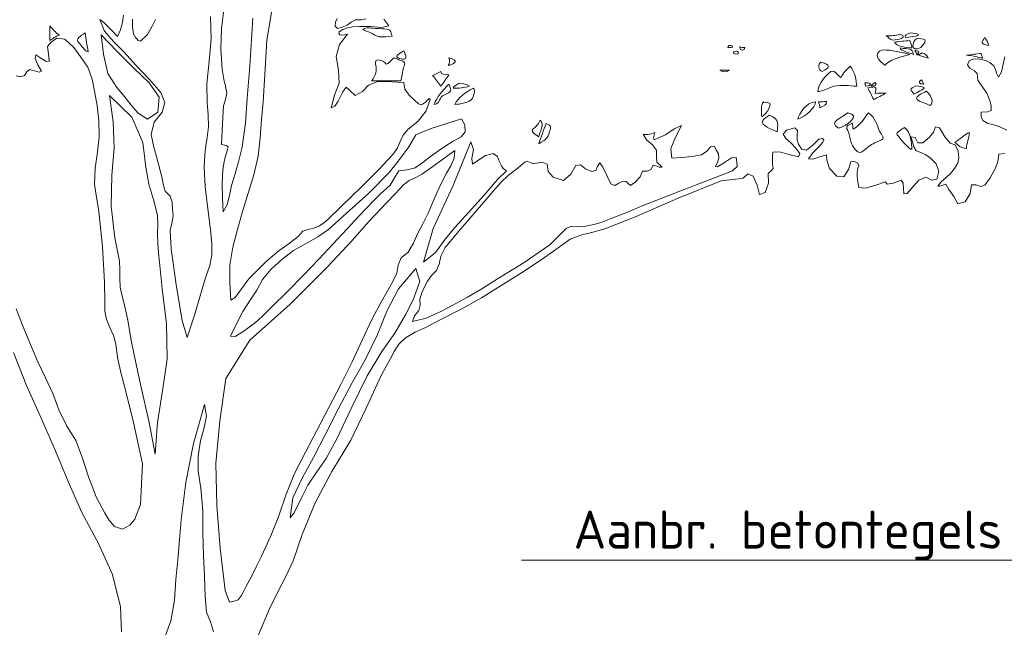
# Model space of a CAD drawing. Header units: metres. Extents: x 92403 to 95147, y 464428 to 465602.
# Tile 325 of 568: x 92436.36 to 92438.69, y 465252.95 to 465254.38. Entities that reach past the tile are written whole.
import ezdxf
from ezdxf import colors
from ezdxf.entities.mleader import LeaderData, LeaderLine
from ezdxf.math import Vec2, Vec3

# ---------------------------------------------------------------- set-up
doc = ezdxf.new("R2010")
doc.units = ezdxf.units.M
doc.layers.get('0').update_dxf_attribs({"linetype": 'CONTINUOUS'})
doc.layers.add('X-XX-AL-AANKLEDING-S', color=250, linetype='CONTINUOUS', lineweight=9)
doc.layers.add('X-XX-AL-DETAIL1-T18', color=7, linetype='CONTINUOUS', lineweight=18)
doc.styles.add('NLCS-ISO-M50-T18', font='NLCS-ISO.ttf', dxfattribs={"height": 0.09})

# ---------------------------------------------------------------- blocks, each defined once
blk = doc.blocks.new('meerstammige boom')
at = {"color": 0, "lineweight": 0, "transparency": 33554559}
for points in [[(3.1146, 4.8061), (3.1075, 4.7622), (3.1012, 4.718), (3.0888, 4.6856), (3.0821, 4.7048), (3.0777, 4.7317), (3.0707, 4.7524), (3.0562, 4.7701), (3.0377, 4.7831), (3.0156, 4.7911), (2.9919, 4.7927), (2.974, 4.7828), (2.9678, 4.7585), (2.9769, 4.7383), (2.9948, 4.723), (3.0057, 4.7068), (3.0081, 4.6682), (3.0281, 4.625), (3.043, 4.5914), (3.0504, 4.5671), (3.0563, 4.5424), (3.0608, 4.5144), (3.0603, 4.4893), (3.046, 4.482), (3.0212, 4.4785), (3.0207, 4.4526), (3.027, 4.4303), (3.0475, 4.4137), (3.0713, 4.4039), (3.0947, 4.3939), (3.1215, 4.373)], [(3.1129, 4.2364), (3.0906, 4.2312), (3.0866, 4.1897), (3.0774, 4.1497), (3.0648, 4.1133), (3.056, 4.0917), (3.0465, 4.0704), (3.0351, 4.0486), (3.0193, 4.0411), (3.0007, 4.0512), (2.9837, 4.052), (2.9781, 4.0004), (2.9587, 3.9504), (2.9294, 3.9399), (2.9131, 3.982), (2.8939, 4.0231), (2.8823, 4.0547), (2.8708, 4.0489), (2.8592, 4.0431), (2.8512, 4.0443), (2.8644, 4.0696), (2.8845, 4.0957), (2.9007, 4.1187), (2.9169, 4.1484), (2.9288, 4.1799), (2.9336, 4.2105), (2.9304, 4.2491), (2.9193, 4.2878), (2.8993, 4.2977), (2.8781, 4.335), (2.8573, 4.3865), (2.8414, 4.394), (2.8333, 4.3615), (2.8176, 4.332), (2.792, 4.2994), (2.7721, 4.2991), (2.7619, 4.3303), (2.7451, 4.3344), (2.7508, 4.3045), (2.7566, 4.2745), (2.7661, 4.2512), (2.7843, 4.2424), (2.8007, 4.2305), (2.8194, 4.2117), (2.8436, 4.1742), (2.855, 4.1316), (2.8463, 4.0849), (2.8275, 4.0799), (2.804, 4.0975), (2.7759, 4.079), (2.7545, 4.0411), (2.7305, 4.0012), (2.7172, 3.9986), (2.7162, 4.0295), (2.7152, 4.0604), (2.7071, 4.0787), (2.6754, 4.0613), (2.6519, 4.056), (2.6446, 4.0687), (2.6069, 4.0488), (2.5662, 4.0317), (2.5398, 4.0367), (2.536, 4.0683), (2.5336, 4.1), (2.5336, 4.1259), (2.5347, 4.1381), (2.5365, 4.1502), (2.5397, 4.1657), (2.5364, 4.18), (2.523, 4.188), (2.5086, 4.1868), (2.4997, 4.1418), (2.4818, 4.099), (2.4543, 4.1027), (2.4251, 4.1469), (2.4142, 4.1974), (2.4137, 4.2286), (2.3867, 4.2161), (2.3596, 4.2036), (2.3426, 4.2052), (2.3599, 4.2405), (2.3842, 4.2765), (2.3984, 4.3032), (2.4025, 4.3163), (2.398, 4.3246), (2.3827, 4.3209), (2.3605, 4.2864), (2.3349, 4.2561), (2.3163, 4.2621), (2.3042, 4.2877), (2.2975, 4.3138), (2.2983, 4.3439), (2.2995, 4.3723), (2.2886, 4.3869), (2.2562, 4.3741), (2.2425, 4.3502), (2.2535, 4.3243), (2.2743, 4.2963), (2.2924, 4.2667), (2.3082, 4.2357), (2.3035, 4.2167), (2.265, 4.23), (2.2281, 4.2466), (2.2021, 4.2444), (2.2016, 4.2201), (2.201, 4.1957), (2.2009, 4.1713), (2.2032, 4.1482), (2.1969, 4.1354), (2.1842, 4.1188), (2.1854, 4.0619), (2.1726, 4.0069), (2.1499, 3.9944), (2.1405, 4.0494), (2.1245, 4.1022), (2.1037, 4.1161), (2.086, 4.0907), (2.0679, 4.0874), (1.9995, 4.0752), (1.8308, 3.973), (1.6658, 3.8646), (1.5426, 3.7919), (1.4953, 3.7735), (1.4479, 3.7552), (1.4061, 3.7308), (1.3735, 3.696), (1.3409, 3.6611), (1.2921, 3.6098), (1.2141, 3.533), (1.1343, 3.458), (1.0568, 3.3857), (0.9797, 3.3213), (0.9, 3.2598), (0.837, 3.2114), (0.7967, 3.1828), (0.7592, 3.1508), (0.7332, 3.1125), (0.7147, 3.069), (0.699, 3.0243), (0.6623, 2.925), (0.6036, 2.7358), (0.5444, 2.547), (0.4696, 2.3632), (0.4041, 2.1792), (0.3525, 1.9913), (0.3172, 1.8369), (0.2883, 1.7435), (0.2557, 1.651), (0.2243, 1.5536), (0.1938, 1.4487), (0.1656, 1.3433)], [(-0.3576, 1.419), (-0.3614, 1.5667), (-0.3926, 1.7553), (-0.4477, 1.9388), (-0.5126, 2.1212), (-0.5676, 2.3045), (-0.6181, 2.4891), (-0.673, 2.677), (-0.7301, 2.8702), (-0.782, 3.0648)], [(0.0468, 5.113), (0.0362, 4.9727), (0.0324, 4.8531), (0.0381, 4.7335), (0.0463, 4.6618), (0.0495, 4.6415), (0.0533, 4.6212), (0.0568, 4.5923), (0.0512, 4.5546), (0.0438, 4.5168), (0.041, 4.4509), (0.0383, 4.3702), (0.0356, 4.2896), (0.0539, 4.2829), (0.0622, 4.2762), (0.0581, 4.2513), (0.0497, 4.2153), (0.0443, 4.178), (0.0413, 4.1406), (0.0388, 4.0577), (0.0397, 3.9724), (0.0418, 3.8919), (0.0583, 3.933), (0.068, 3.998), (0.0751, 4.0479), (0.0888, 4.117), (0.1021, 4.1861), (0.117, 4.2725), (0.1305, 4.416), (0.1368, 4.5611), (0.1471, 4.751), (0.159, 5.033)], [(-0.2234, 5.026), (-0.2364, 4.9858), (-0.2553, 4.936), (-0.2832, 4.8968), (-0.2914, 4.9014), (-0.2976, 4.9115), (-0.3039, 4.9219), (-0.3099, 4.9419), (-0.313, 4.9641), (-0.3141, 4.9866), (-0.3139, 5.0273)], [(-0.3493, 5.0517), (-0.3537, 5.0078), (-0.3607, 4.9638), (-0.3734, 4.925), (-0.3955, 4.9601), (-0.4279, 5.0095), (-0.4421, 5.0245), (-0.4236, 4.9573), (-0.3883, 4.8964), (-0.3486, 4.8342), (-0.2991, 4.754), (-0.2492, 4.6739), (-0.203, 4.596), (-0.1869, 4.5359), (-0.1981, 4.4794), (-0.2289, 4.4201), (-0.2406, 4.3488), (-0.2301, 4.2734), (-0.2185, 4.21), (-0.2125, 4.1731), (-0.2058, 4.1363), (-0.1983, 4.0989), (-0.1937, 4.0561), (-0.1852, 4.0151), (-0.1666, 3.9846), (-0.1583, 3.9492), (-0.1566, 3.9076), (-0.1546, 3.8688), (-0.1592, 3.8261), (-0.1659, 3.7831), (-0.1622, 3.6738), (-0.1429, 3.4628), (-0.1192, 3.252), (-0.0994, 3.1517), (-0.0693, 3.2892), (-0.0392, 3.4446), (-0.0242, 3.5153), (-0.0103, 3.5768), (-0.0017, 3.6389), (-0.0026, 3.7033), (-0.0068, 3.7687), (-0.0119, 3.8341), (-0.0194, 3.9262), (-0.0286, 4.0402), (-0.0328, 4.1544), (-0.0302, 4.231), (-0.0264, 4.2804), (-0.021, 4.3297), (-0.0149, 4.3922), (-0.0161, 4.464), (-0.0206, 4.5357), (-0.0217, 4.6473), (-0.0131, 4.7797), (-0.0054, 4.912), (-0.0079, 5.0437)], [(0.2364, 5.1017), (0.2134, 4.9031), (0.2061, 4.702), (0.1991, 4.5394), (0.1932, 4.4338), (0.1874, 4.3282), (0.1801, 4.2209), (0.1628, 4.1109), (0.1402, 4.0014), (0.1188, 3.8946), (0.0981, 3.7892), (0.0797, 3.6834), (0.0679, 3.5785), (0.0678, 3.4753), (0.0718, 3.372), (0.0893, 3.3872), (0.1427, 3.4985), (0.2122, 3.6013), (0.2629, 3.6655), (0.3019, 3.7054), (0.3365, 3.7476), (0.3554, 3.7784), (0.3749, 3.7878), (0.3987, 3.7955), (0.4207, 3.8104), (0.4384, 3.8281), (0.4538, 3.8478), (0.5091, 3.9281), (0.5829, 4.0353), (0.6548, 4.1435), (0.6897, 4.1979), (0.7107, 4.2329), (0.7276, 4.2695), (0.7382, 4.3065), (0.7493, 4.3442), (0.7673, 4.377), (0.8083, 4.4256), (0.8401, 4.4865), (0.8558, 4.5544), (0.8518, 4.5591), (0.8415, 4.5449), (0.8375, 4.5389), (0.8215, 4.5235), (0.8098, 4.5285), (0.7955, 4.5487), (0.7726, 4.5801), (0.7559, 4.6146), (0.7524, 4.6535), (0.7048, 4.6591), (0.6496, 4.6593), (0.6131, 4.6394), (0.5897, 4.6004), (0.5615, 4.5772), (0.5393, 4.6094), (0.5258, 4.6262), (0.5127, 4.6001), (0.5031, 4.5712), (0.4937, 4.5438), (0.4814, 4.5154), (0.4663, 4.5048), (0.4796, 4.5791), (0.4976, 4.6508), (0.4953, 4.726), (0.4862, 4.8065), (0.4988, 4.8784), (0.5306, 4.9382), (0.5199, 4.9353), (0.5092, 4.9323), (0.5007, 4.9344), (0.4972, 4.9457), (0.4981, 4.9531), (0.5125, 4.9657), (0.5306, 4.9757), (0.5504, 4.9819), (0.5782, 4.985), (0.6221, 4.9832), (0.6661, 4.9785), (0.6931, 4.9888), (0.674, 5.0279)], [(0.603, 5.0301), (0.5846, 5.024), (0.5624, 5.023), (0.5448, 5.0087), (0.5289, 4.9924), (0.5101, 4.9804), (0.4911, 4.9725), (0.4818, 4.9864), (0.4833, 5.0096), (0.4904, 5.032)], [(-0.771, 3.3204), (-0.7432, 3.2157), (-0.7145, 3.1112), (-0.6856, 3.0079), (-0.6564, 2.9147), (-0.6272, 2.8214), (-0.604, 2.7268), (-0.573, 2.6347), (-0.5366, 2.545), (-0.5113, 2.4481), (-0.4873, 2.3307), (-0.4568, 2.2146), (-0.4234, 2.1171), (-0.4076, 2.0773), (-0.3851, 2.0391), (-0.353, 2.0225), (-0.324, 2.047), (-0.3051, 2.0812), (-0.2821, 2.1686), (-0.2751, 2.408), (-0.3097, 2.6513), (-0.3421, 2.8429), (-0.3587, 2.9389), (-0.3728, 3.0352), (-0.3791, 3.1154), (-0.3888, 3.1633), (-0.4034, 3.2106), (-0.4169, 3.2583), (-0.4222, 3.31), (-0.4224, 3.3626), (-0.4246, 3.4774), (-0.4315, 3.6865), (-0.4461, 3.895), (-0.464, 4.0539), (-0.4612, 4.1487), (-0.4512, 4.2436), (-0.4446, 4.3365), (-0.4458, 4.4281), (-0.4534, 4.5194), (-0.4639, 4.6023), (-0.4727, 4.6743), (-0.4896, 4.744), (-0.5167, 4.8041), (-0.5453, 4.8596), (-0.5806, 4.9099), (-0.6114, 4.915), (-0.6344, 4.8924), (-0.6479, 4.8665), (-0.6456, 4.8372), (-0.6431, 4.808), (-0.6421, 4.7788), (-0.6545, 4.7798), (-0.674, 4.7983), (-0.6935, 4.8168), (-0.6966, 4.7965), (-0.6859, 4.7587), (-0.6722, 4.7215), (-0.6811, 4.7156), (-0.6997, 4.7234), (-0.7183, 4.7312), (-0.7293, 4.7172), (-0.7387, 4.696), (-0.7543, 4.6883), (-0.7712, 4.6944)], [(0.0046, 1.4193), (-0.0076, 1.4768), (-0.0234, 1.5334), (-0.0282, 1.6271), (-0.0316, 1.748), (-0.0351, 1.8688), (-0.0375, 1.9974), (-0.0379, 2.1317), (-0.0454, 2.2647), (-0.0558, 2.3642), (-0.0557, 2.4538), (-0.0464, 2.5437), (-0.0334, 2.614), (-0.0233, 2.689), (-0.0315, 2.7569), (-0.0745, 2.5281), (-0.1046, 2.298), (-0.1223, 2.0783), (-0.1295, 1.9611), (-0.1366, 1.8439), (-0.1435, 1.7264), (-0.1497, 1.6052), (-0.163, 1.4842), (-0.1901, 1.3746)]]:
    blk.add_lwpolyline(points, dxfattribs=at)
for points in [[(-0.4367, 4.9359), (-0.4281, 4.8215), (-0.4106, 4.7072), (-0.3753, 4.6245), (-0.3473, 4.5729), (-0.3194, 4.5214), (-0.2923, 4.4727), (-0.2555, 4.438), (-0.2144, 4.4799), (-0.2096, 4.5688), (-0.2486, 4.6518), (-0.3105, 4.7403), (-0.3747, 4.8371)], [(-0.4049, 4.577), (-0.3899, 4.4218), (-0.3862, 4.2687), (-0.3957, 4.109), (-0.3979, 3.925), (-0.3835, 3.7388), (-0.3655, 3.6019), (-0.3633, 3.5516), (-0.3641, 3.5011), (-0.3631, 3.4493), (-0.3552, 3.3958), (-0.345, 3.3426), (-0.3328, 3.2539), (-0.3202, 3.147), (-0.3067, 3.0403), (-0.2795, 2.8586), (-0.2503, 2.6619), (-0.2254, 2.4646), (-0.2156, 2.6519), (-0.1956, 2.8373), (-0.1773, 3.0273), (-0.1799, 3.2336), (-0.1975, 3.4389), (-0.2085, 3.5955), (-0.2113, 3.6512), (-0.2141, 3.7069), (-0.2159, 3.7623), (-0.2143, 3.8177), (-0.2157, 3.8727), (-0.2307, 3.9572), (-0.2495, 4.0562), (-0.2612, 4.1562), (-0.2736, 4.3016), (-0.317, 4.4494)], [(0.9784, 4.4411), (0.9171, 4.411), (0.8558, 4.3808), (0.799, 4.3457), (0.7714, 4.2755), (0.7388, 4.2081), (0.6957, 4.1265), (0.6148, 4.0021), (0.5253, 3.8817), (0.4558, 3.7874), (0.4139, 3.7449), (0.3678, 3.7068), (0.319, 3.6641), (0.2723, 3.6113), (0.2311, 3.554), (0.1973, 3.494), (0.175, 3.431), (0.1479, 3.3717), (0.1193, 3.3049), (0.0952, 3.2326), (0.0711, 3.1603), (0.0892, 3.1578), (0.1195, 3.1863), (0.1445, 3.2132), (0.1754, 3.2481), (0.2034, 3.2876), (0.2324, 3.3306), (0.2957, 3.4245), (0.3577, 3.5194), (0.4179, 3.6138), (0.4741, 3.7033), (0.53, 3.793), (0.5773, 3.8692), (0.6046, 3.9125), (0.6321, 3.9556), (0.661, 3.9989), (0.698, 4.0504), (0.7192, 4.1034), (0.7324, 4.1342), (0.7652, 4.1404), (0.7965, 4.1519), (0.8264, 4.1836), (0.8573, 4.2176), (0.8887, 4.2512), (0.9177, 4.2808), (0.9466, 4.3085), (0.977, 4.3347), (0.9939, 4.3635), (0.9922, 4.404)], [(1.693, 4.3484), (1.7066, 4.3149), (1.7295, 4.2873), (1.7456, 4.2547), (1.7458, 4.2175), (1.7465, 4.1858), (1.7671, 4.1563), (1.7553, 4.1552), (1.7432, 4.1638), (1.7323, 4.1673), (1.7233, 4.142), (1.7087, 4.1312), (1.6897, 4.1326), (1.6805, 4.0979), (1.6619, 4.0668), (1.6429, 4.0481), (1.6353, 4.0577), (1.6256, 4.071), (1.6145, 4.0737), (1.597, 4.0621), (1.5813, 4.048), (1.5657, 4.0569), (1.55, 4.106), (1.5343, 4.155), (1.522, 4.1808), (1.5138, 4.1603), (1.507, 4.136), (1.4916, 4.1306), (1.4668, 4.1464), (1.4465, 4.1697), (1.4277, 4.166), (1.4085, 4.1133), (1.3793, 4.0768), (1.3397, 4.0961), (1.3196, 4.1307), (1.3154, 4.1726), (1.2955, 4.1847), (1.26, 4.1743), (1.2375, 4.1905), (1.2271, 4.1849), (1.195, 4.1446), (1.1629, 4.1083), (1.1339, 4.065), (1.1035, 4.0145), (1.0745, 3.9631), (1.025, 3.8758), (0.9684, 3.7792), (0.9151, 3.6814), (0.8972, 3.6303), (0.8915, 3.5849), (0.88, 3.5476), (0.8605, 3.5175), (0.8452, 3.4842), (0.833, 3.4501), (0.8225, 3.4155), (0.8154, 3.379), (0.8162, 3.343), (0.8107, 3.3115), (0.7942, 3.2801), (0.7869, 3.246), (0.8405, 3.2664), (0.8974, 3.3063), (0.9443, 3.3427), (1.0029, 3.3896), (1.059, 3.4393), (1.1202, 3.4974), (1.2253, 3.5937), (1.3262, 3.6985), (1.3903, 3.7951), (1.4103, 3.8074), (1.4364, 3.8062), (1.4678, 3.8084), (1.4984, 3.8172), (1.5276, 3.83), (1.5671, 3.8525), (1.6311, 3.8914), (1.695, 3.9307), (1.7631, 3.9708), (1.8372, 4.014), (1.9113, 4.0572), (1.9698, 4.0913), (2.0069, 4.1129), (2.044, 4.1345), (2.0627, 4.1587), (2.0615, 4.1852), (2.0581, 4.2115), (2.0403, 4.21), (2.0128, 4.1835), (1.9853, 4.1571), (1.9772, 4.1602), (1.985, 4.1844), (1.9907, 4.2092), (1.9891, 4.2342), (1.9802, 4.2568), (1.972, 4.2799), (1.9572, 4.275), (1.9432, 4.2497), (1.9226, 4.2281), (1.8854, 4.2182), (1.8455, 4.2131), (1.8055, 4.2082), (1.8021, 4.2646), (1.8204, 4.3325), (1.8431, 4.4008), (1.8148, 4.3816), (1.7804, 4.3452), (1.7364, 4.316), (1.7333, 4.3277), (1.7363, 4.3434), (1.7392, 4.3591), (1.7253, 4.3516), (1.7106, 4.3482)], [(1.016, 4.3051), (0.9465, 4.0484), (0.868, 3.7941), (0.8297, 3.5957), (0.8768, 3.6526), (0.916, 3.7329), (0.9532, 3.8003), (1.0044, 3.8858), (1.0555, 3.9714), (1.0848, 4.0209), (1.1028, 4.0527), (1.1213, 4.0843), (1.1331, 4.1027), (1.1454, 4.1186), (1.1558, 4.1335), (1.1429, 4.1484), (1.1357, 4.163), (1.1288, 4.186), (1.1205, 4.2177), (1.103, 4.2362), (1.0725, 4.2239), (1.0468, 4.1996), (1.022, 4.1741), (1.0198, 4.2062), (1.026, 4.2595)], [(0.9523, 4.2529), (0.9095, 4.2066), (0.8667, 4.1604), (0.8257, 4.1161), (0.7992, 4.0956), (0.7727, 4.0772), (0.7515, 4.052), (0.7348, 4.0257), (0.718, 3.9994), (0.6848, 3.9481), (0.6162, 3.8365), (0.5494, 3.7238), (0.4523, 3.5677), (0.3051, 3.3483), (0.1473, 3.1365), (0.0531, 2.91), (0.0294, 2.6616), (0.0139, 2.4125), (0.0167, 2.1621), (0.0307, 1.9122), (0.0495, 1.6627), (0.0672, 1.5924), (0.0848, 1.5982), (0.1013, 1.606), (0.1127, 1.6308), (0.1229, 1.6592), (0.133, 1.6876), (0.1529, 1.7445), (0.1734, 1.8047), (0.1934, 1.865), (0.2297, 1.9832), (0.2611, 2.102), (0.2882, 2.2235), (0.3228, 2.3514), (0.3653, 2.477), (0.41, 2.6041), (0.457, 2.7396), (0.504, 2.875), (0.5497, 3.008), (0.589, 3.1366), (0.6286, 3.2651), (0.6643, 3.3643), (0.6867, 3.423), (0.709, 3.4817), (0.7252, 3.5315), (0.7299, 3.5787), (0.7411, 3.6207), (0.7696, 3.6546), (0.7904, 3.7081), (0.8058, 3.7634), (0.8265, 3.8213), (0.8474, 3.885), (0.8667, 3.9492), (0.8836, 4.0075), (0.9005, 4.064), (0.9195, 4.1198), (0.9365, 4.1631), (0.9503, 4.2081)], [(0.7989, 3.5585), (0.7319, 3.438), (0.686, 3.307), (0.6483, 3.1698), (0.5996, 3.0216), (0.5455, 2.8751), (0.4946, 2.7298), (0.4463, 2.5872), (0.3969, 2.4449), (0.3526, 2.3243), (0.3162, 2.2077), (0.3056, 2.0897), (0.3218, 2.1201), (0.3528, 2.2166), (0.3754, 2.2814), (0.4108, 2.3609), (0.4467, 2.44), (0.4888, 2.5554), (0.5482, 2.7409), (0.6076, 2.9263), (0.6654, 3.0692), (0.7173, 3.1771), (0.7607, 3.2893), (0.7883, 3.374), (0.8145, 3.4814)]]:
    blk.add_lwpolyline(points, close=True, dxfattribs=at)
for points, knots in [([(-0.6392, 4.988), (-0.6392, 4.959), (-0.6392, 4.9301), (-0.6392, 4.9011), (-0.6265, 4.9122), (-0.6178, 4.926), (-0.6016, 4.933), (-0.6169, 4.9484), (-0.6275, 4.9696), (-0.6392, 4.988)], [0, 0, 0, 0, 1, 1, 1, 2, 2, 2, 3, 3, 3, 3]), ([(0.6079, 4.9764), (0.6021, 4.9734), (0.5964, 4.9706), (0.5907, 4.9677), (0.5968, 4.9556), (0.6196, 4.9548), (0.6303, 4.9416), (0.6528, 4.9141), (0.6726, 4.9238), (0.7063, 4.9272), (0.6983, 4.955), (0.7044, 4.9666), (0.6731, 4.9698), (0.6514, 4.9719), (0.6296, 4.9741), (0.6079, 4.9764)], [0, 0, 0, 0, 1, 1, 1, 2, 2, 2, 3, 3, 3, 4, 4, 4, 5, 5, 5, 5]), ([(-0.5004, 4.9475), (-0.5184, 4.9249), (-0.541, 4.9134), (-0.5242, 4.8867), (-0.519, 4.8783), (-0.4978, 4.8345), (-0.4887, 4.8345), (-0.4925, 4.8722), (-0.4964, 4.9099), (-0.5004, 4.9475)], [0, 0, 0, 0, 1, 1, 1, 2, 2, 2, 3, 3, 3, 3]), ([(2.7001, 4.9388), (2.6856, 4.9284), (2.6646, 4.9295), (2.648, 4.9301), (2.6657, 4.9079), (2.663, 4.899), (2.6929, 4.9069), (2.7134, 4.9124), (2.7263, 4.93), (2.7001, 4.9388)], [0, 0, 0, 0, 1, 1, 1, 2, 2, 2, 3, 3, 3, 3]), ([(2.7436, 4.9475), (2.7335, 4.9413), (2.7161, 4.9323), (2.7233, 4.9186), (2.7592, 4.926), (2.8086, 4.9352), (2.7436, 4.9475)], [0, 0, 0, 0, 1, 1, 1, 2, 2, 2, 2]), ([(3.0357, 4.9214), (3.0227, 4.8873), (3.0158, 4.886), (3.0502, 4.8722), (3.0502, 4.8847), (3.0395, 4.9094), (3.0357, 4.9214)], [0, 0, 0, 0, 1, 1, 1, 2, 2, 2, 2]), ([(2.7406, 4.9011), (2.7203, 4.8983), (2.7001, 4.8955), (2.6799, 4.8925), (2.6881, 4.8667), (2.7259, 4.8597), (2.7492, 4.8577), (2.7492, 4.8731), (2.7446, 4.8863), (2.7406, 4.9011)], [0, 0, 0, 0, 1, 1, 1, 2, 2, 2, 3, 3, 3, 3]), ([(2.7695, 4.9127), (2.7458, 4.8969), (2.7446, 4.8291), (2.7839, 4.8606), (2.8006, 4.8927), (2.8189, 4.9127), (2.7695, 4.9127)], [0, 0, 0, 0, 1, 1, 1, 2, 2, 2, 2]), ([(0.7526, 4.8404), (0.7412, 4.8306), (0.7102, 4.8096), (0.7329, 4.7973), (0.773, 4.7753), (0.7594, 4.8183), (0.7526, 4.8404)], [0, 0, 0, 0, 1, 1, 1, 2, 2, 2, 2]), ([(2.0287, 4.8722), (2.0278, 4.8683), (2.0268, 4.8644), (2.0259, 4.8606), (2.0458, 4.8558), (2.0531, 4.8722), (2.0287, 4.8722)], [0, 0, 0, 0, 1, 1, 1, 2, 2, 2, 2]), ([(2.049, 4.8375), (2.0452, 4.8244), (2.051, 4.8197), (2.0663, 4.823), (2.0684, 4.8373), (2.0626, 4.8422), (2.049, 4.8375)], [0, 0, 0, 0, 1, 1, 1, 2, 2, 2, 2]), ([(2.072, 4.8636), (2.072, 4.8369), (2.0924, 4.8421), (2.0924, 4.8606), (2.0855, 4.8602), (2.0788, 4.8611), (2.072, 4.8636)], [0, 0, 0, 0, 1, 1, 1, 2, 2, 2, 2]), ([(2.6335, 4.8461), (2.5926, 4.8285), (2.6191, 4.7787), (2.6451, 4.7535), (2.6451, 4.7822), (2.7191, 4.8114), (2.7406, 4.8201), (2.7046, 4.8323), (2.6725, 4.846), (2.6335, 4.8461)], [0, 0, 0, 0, 1, 1, 1, 2, 2, 2, 3, 3, 3, 3]), ([(2.703, 4.8577), (2.703, 4.8401), (2.7404, 4.8283), (2.755, 4.8201), (2.7508, 4.858), (2.7369, 4.8496), (2.703, 4.8577)], [0, 0, 0, 0, 1, 1, 1, 2, 2, 2, 2]), ([(2.7608, 4.8432), (2.7638, 4.8345), (2.7667, 4.8259), (2.7695, 4.8172), (2.7795, 4.8347), (2.7766, 4.8434), (2.7608, 4.8432)], [0, 0, 0, 0, 1, 1, 1, 2, 2, 2, 2]), ([(0.741, 4.6639), (0.744, 4.6869), (0.7468, 4.7102), (0.7498, 4.7333), (0.7529, 4.7594), (0.7653, 4.7737), (0.7398, 4.7835), (0.7287, 4.7878), (0.7228, 4.8022), (0.7121, 4.7969), (0.7081, 4.7914), (0.69, 4.7622), (0.6832, 4.7622), (0.6698, 4.7899), (0.6336, 4.8017), (0.6412, 4.7597), (0.6474, 4.7252), (0.6425, 4.6942), (0.6254, 4.6639), (0.6639, 4.6639), (0.7025, 4.6639), (0.741, 4.6639)], [0, 0, 0, 0, 1, 1, 1, 2, 2, 2, 3, 3, 3, 4, 4, 4, 5, 5, 5, 6, 6, 6, 7, 7, 7, 7]), ([(0.9292, 4.7999), (0.9323, 4.7853), (0.9332, 4.7674), (0.9261, 4.7535), (0.9552, 4.7668), (0.9704, 4.786), (0.9292, 4.7999)], [0, 0, 0, 0, 1, 1, 1, 2, 2, 2, 2]), ([(2.7898, 4.8288), (2.7841, 4.825), (2.7783, 4.8211), (2.7725, 4.8172), (2.786, 4.8107), (2.7994, 4.8036), (2.813, 4.7969), (2.8101, 4.8112), (2.8031, 4.8223), (2.7898, 4.8288)], [0, 0, 0, 0, 1, 1, 1, 2, 2, 2, 3, 3, 3, 3]), ([(3.0213, 4.8259), (3.0019, 4.8221), (2.9827, 4.8183), (2.9634, 4.8143), (2.9838, 4.8143), (3.0076, 4.8027), (3.027, 4.7969), (3.0252, 4.8066), (3.0232, 4.8162), (3.0213, 4.8259)], [0, 0, 0, 0, 1, 1, 1, 2, 2, 2, 3, 3, 3, 3]), ([(2.3904, 4.7737), (2.3795, 4.7626), (2.3806, 4.7266), (2.3963, 4.7187), (2.4237, 4.7381), (2.4343, 4.7617), (2.3904, 4.7737)], [0, 0, 0, 0, 1, 1, 1, 2, 2, 2, 2]), ([(1.994, 4.7275), (2.0067, 4.7126), (2.0203, 4.7124), (2.0316, 4.7275), (2.0192, 4.7275), (2.0065, 4.7275), (1.994, 4.7275)], [0, 0, 0, 0, 1, 1, 1, 2, 2, 2, 2]), ([(2.5062, 4.7507), (2.4926, 4.7291), (2.4765, 4.7098), (2.4715, 4.684), (2.4523, 4.6938), (2.4466, 4.745), (2.4211, 4.7081), (2.399, 4.6763), (2.3814, 4.6394), (2.3789, 4.6003), (2.3978, 4.6003), (2.424, 4.6256), (2.4435, 4.6319), (2.4719, 4.6408), (2.5035, 4.6357), (2.5322, 4.632), (2.5322, 4.6627), (2.5227, 4.7238), (2.5062, 4.7507)], [0, 0, 0, 0, 1, 1, 1, 2, 2, 2, 3, 3, 3, 4, 4, 4, 5, 5, 5, 6, 6, 6, 6]), ([(0.8973, 4.7187), (0.8867, 4.7111), (0.8761, 4.7034), (0.8655, 4.6956), (0.8761, 4.6745), (0.8867, 4.6532), (0.8973, 4.632), (0.9085, 4.6539), (0.9186, 4.6764), (0.9292, 4.6986), (0.9126, 4.703), (0.8973, 4.6997), (0.8973, 4.7187)], [0, 0, 0, 0, 1, 1, 1, 2, 2, 2, 3, 3, 3, 4, 4, 4, 4]), ([(0.9292, 4.6436), (0.9044, 4.607), (0.8819, 4.5683), (0.8712, 4.525), (0.8872, 4.525), (0.8917, 4.5483), (0.8957, 4.5594), (0.8995, 4.5724), (0.9077, 4.5816), (0.9204, 4.5872), (0.9456, 4.606), (0.935, 4.6149), (0.9292, 4.6436)], [0, 0, 0, 0, 1, 1, 1, 2, 2, 2, 3, 3, 3, 4, 4, 4, 4]), ([(0.9697, 4.6494), (0.9597, 4.6392), (0.9505, 4.6354), (0.9465, 4.6203), (0.9716, 4.6203), (0.987, 4.6226), (1.0101, 4.632), (0.999, 4.6445), (0.9862, 4.6488), (0.9697, 4.6494)], [0, 0, 0, 0, 1, 1, 1, 2, 2, 2, 3, 3, 3, 3]), ([(2.564, 4.6522), (2.565, 4.6456), (2.5661, 4.6387), (2.5669, 4.632), (2.592, 4.6362), (2.5941, 4.6522), (2.564, 4.6522)], [0, 0, 0, 0, 1, 1, 1, 2, 2, 2, 2]), ([(2.6047, 4.6551), (2.5987, 4.6484), (2.593, 4.6417), (2.5872, 4.6349), (2.6068, 4.6332), (2.6126, 4.6399), (2.6047, 4.6551)], [0, 0, 0, 0, 1, 1, 1, 2, 2, 2, 2]), ([(2.7869, 4.6697), (2.7725, 4.6551), (2.7754, 4.6464), (2.7956, 4.6436), (2.7927, 4.6522), (2.7898, 4.6609), (2.7869, 4.6697)], [0, 0, 0, 0, 1, 1, 1, 2, 2, 2, 2]), ([(1.0246, 4.6203), (0.9929, 4.5942), (0.9651, 4.565), (0.9523, 4.525), (0.9702, 4.525), (1.0143, 4.5389), (1.0196, 4.556), (1.0242, 4.5712), (1.0372, 4.606), (1.0246, 4.6203)], [0, 0, 0, 0, 1, 1, 1, 2, 2, 2, 3, 3, 3, 3]), ([(2.6016, 4.6291), (2.593, 4.6271), (2.5843, 4.6253), (2.5757, 4.6233), (2.5834, 4.6003), (2.5911, 4.577), (2.5988, 4.5539), (2.6153, 4.5664), (2.6316, 4.5789), (2.648, 4.5914), (2.6331, 4.5928), (2.6191, 4.5933), (2.6047, 4.5886), (2.6057, 4.6006), (2.6118, 4.6187), (2.6016, 4.6291)], [0, 0, 0, 0, 1, 1, 1, 2, 2, 2, 3, 3, 3, 4, 4, 4, 5, 5, 5, 5]), ([(2.7638, 4.6349), (2.7388, 4.6132), (2.7408, 4.614), (2.758, 4.5857), (2.7877, 4.6152), (2.8253, 4.6248), (2.7638, 4.6349)], [0, 0, 0, 0, 1, 1, 1, 2, 2, 2, 2]), ([(2.8043, 4.6031), (2.792, 4.5888), (2.7723, 4.5823), (2.7667, 4.5625), (2.7717, 4.5377), (2.8014, 4.5381), (2.8188, 4.5192), (2.8399, 4.5299), (2.8211, 4.5911), (2.8043, 4.6031)], [0, 0, 0, 0, 1, 1, 1, 2, 2, 2, 3, 3, 3, 3]), ([(2.1648, 4.5423), (2.1553, 4.5132), (2.1572, 4.4826), (2.159, 4.4526), (2.1739, 4.4601), (2.2201, 4.556), (2.1676, 4.5336), (2.1666, 4.5366), (2.1657, 4.5395), (2.1648, 4.5423)], [0, 0, 0, 0, 1, 1, 1, 2, 2, 2, 3, 3, 3, 3]), ([(2.3703, 4.5395), (2.3324, 4.5384), (2.3049, 4.4704), (2.3009, 4.4381), (2.331, 4.4546), (2.3703, 4.5056), (2.3703, 4.5395)], [0, 0, 0, 0, 1, 1, 1, 2, 2, 2, 2]), ([(2.4136, 4.5423), (2.4031, 4.5414), (2.3924, 4.5403), (2.3817, 4.5395), (2.384, 4.528), (2.3875, 4.5164), (2.3875, 4.5047), (2.4025, 4.5179), (2.4136, 4.5215), (2.4136, 4.5423)], [0, 0, 0, 0, 1, 1, 1, 2, 2, 2, 3, 3, 3, 3]), ([(2.1879, 4.4612), (2.1793, 4.4508), (2.1674, 4.4434), (2.1625, 4.4302), (2.1517, 4.401), (2.1995, 4.3793), (2.2198, 4.3629), (2.2198, 4.4038), (2.2324, 4.4392), (2.1879, 4.4612)], [0, 0, 0, 0, 1, 1, 1, 2, 2, 2, 3, 3, 3, 3]), ([(2.4975, 4.4759), (2.4771, 4.4485), (2.4173, 4.4208), (2.46, 4.3861), (2.4892, 4.3949), (2.5539, 4.4615), (2.4975, 4.4759)], [0, 0, 0, 0, 1, 1, 1, 2, 2, 2, 2]), ([(2.5786, 4.4759), (2.5601, 4.4432), (2.5492, 4.4034), (2.5178, 4.3803), (2.5168, 4.3918), (2.5159, 4.4034), (2.5148, 4.4151), (2.494, 4.3964), (2.4874, 4.4001), (2.4965, 4.3721), (2.5034, 4.3507), (2.5051, 4.3286), (2.5091, 4.3066), (2.5119, 4.2899), (2.5174, 4.274), (2.526, 4.2592), (2.5467, 4.2235), (2.5552, 4.2508), (2.5742, 4.2716), (2.588, 4.2868), (2.6035, 4.301), (2.6215, 4.3112), (2.6484, 4.3265), (2.6304, 4.3395), (2.6221, 4.3677), (2.6116, 4.4031), (2.6045, 4.4476), (2.5786, 4.4759)], [0, 0, 0, 0, 1, 1, 1, 2, 2, 2, 3, 3, 3, 4, 4, 4, 5, 5, 5, 6, 6, 6, 7, 7, 7, 8, 8, 8, 9, 9, 9, 9]), ([(1.288, 4.4323), (1.276, 4.3742), (1.2274, 4.3887), (1.2822, 4.334), (1.2848, 4.3595), (1.3083, 4.4099), (1.288, 4.4323)], [0, 0, 0, 0, 1, 1, 1, 2, 2, 2, 2]), ([(1.3111, 4.412), (1.3014, 4.3724), (1.2919, 4.3329), (1.2822, 4.2934), (1.313, 4.3195), (1.3169, 4.325), (1.3243, 4.3632), (1.3293, 4.3893), (1.3367, 4.3992), (1.3111, 4.412)], [0, 0, 0, 0, 1, 1, 1, 2, 2, 2, 3, 3, 3, 3]), ([(2.7204, 4.389), (2.712, 4.3791), (2.6838, 4.3621), (2.6915, 4.3456), (2.6995, 4.3327), (2.7362, 4.2588), (2.7492, 4.2588), (2.7466, 4.2968), (2.7472, 4.3585), (2.7204, 4.389)], [0, 0, 0, 0, 1, 1, 1, 2, 2, 2, 3, 3, 3, 3]), ([(2.9634, 4.2645), (2.9638, 4.2968), (2.9746, 4.3276), (2.9749, 4.36), (2.9552, 4.3501), (2.9387, 4.3165), (2.9171, 4.3021), (2.9328, 4.2833), (2.9388, 4.2689), (2.9634, 4.2645)], [0, 0, 0, 0, 1, 1, 1, 2, 2, 2, 3, 3, 3, 3])]:
    blk.add_open_spline(points, degree=3, knots=knots, dxfattribs=at)
blk = doc.blocks.new('_DotSmall')
at = {"const_width": 0.5}
blk.add_lwpolyline([(-0.0625, 0, 1), (0.0625, 0, 1)], format="xyb", close=True, dxfattribs=at)

msp = doc.modelspace()

# ---------------------------------------------------------------- block references
at = {"layer": 'X-XX-AL-AANKLEDING-S', "color": 251, "true_color": 0x636466, "xscale": 0.6, "yscale": 0.4, "zscale": 0.5}
msp.add_blockref('meerstammige boom', (92436.819146, 465252.370395), dxfattribs=at)

# ---------------------------------------------------------------- leaders
at = {"layer": 'X-XX-AL-DETAIL1-T18'}
ml = msp.add_multileader_mtext('Standard', dxfattribs=at)
ml.set_content('{\\C256;Aanbr. betontegels 300x300x50 mm}', color=10, style='NLCS-ISO-M50-T18')
ml.set_leader_properties(color=256, lineweight=-1)
ml.set_arrow_properties(name='DOTSMALL')
ml.build(insert=Vec2(0, 0))
ml.multileader.update_dxf_attribs({"text_left_attachment_type": 5, "text_right_attachment_type": 5, "dogleg_length": 0.09, "arrow_head_size": 0.2})
ctx = ml.context
ctx.base_point, ctx.char_height, ctx.arrow_head_size, ctx.landing_gap_size, ctx.plane_origin = Vec3(92437.625586, 465253.106661), 0.09, 0.2, 0.045, Vec3(92439.740586, 465253.331632)
ctx.left_attachment, ctx.right_attachment = 5, 5
notes = []
notes.append((ctx, [(0, (1, 1, 0), (92439.740586, 465253.106661), (-1, 0), 0.09, [(0, [(92439.740586, 465252.431788)], 0, [])])]))
ctx.mtext.insert, ctx.mtext.flow_direction = Vec3(92437.670586, 465253.223661), 5
for ctx, leaders in notes:
    for number, flags, end, landing, length, lines in leaders:
        leader = LeaderData()
        leader.index, (leader.has_last_leader_line, leader.has_dogleg_vector, leader.attachment_direction) = number, flags
        leader.last_leader_point, leader.dogleg_vector, leader.dogleg_length = Vec3(end), Vec3(landing), length
        for number, points, colour, breaks in lines:
            line = LeaderLine()
            line.index, line.vertices, line.color, line.breaks = number, Vec3.list(points), colors.encode_raw_color(colour), breaks
            leader.lines.append(line)
        ctx.leaders.append(leader)

doc.saveas('drawing.dxf')
